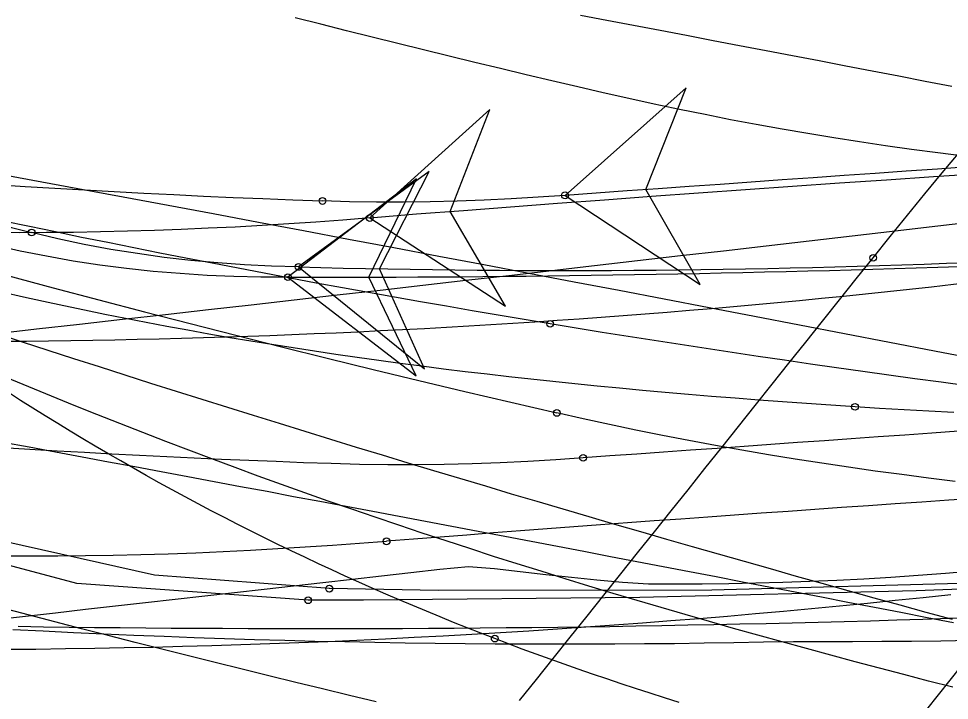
# Model space of a CAD drawing. Extents: x -14 to 1565148, y -25 to 642856.
# Drawn here: x 1564930.94 to 1564942.45, y 636511.49 to 636519.92 of the extents above; entities that cross this region are included whole.
import ezdxf

# ---------------------------------------------------------------- set-up
doc = ezdxf.new("R2010")
doc.units = 0
for name, color, linetype in [('DR_P_Headwall', 7, 'Continuous'), ('GE_P_Alignment_100_Stations', 7, 'Continuous'), ('MT_P_Work_Area', 7, 'Continuous'), ('PM_P_Edge_Line', 7, 'Continuous'), ('TR_Turning_Path25', 7, 'Continuous'), ('TR_Turning_Path26', 7, 'Continuous'), ('TR_Turning_Path27', 7, 'Continuous'), ('TR_Turning_Path28', 7, 'Continuous'), ('TR_Turning_Path28 - Copy-1', 7, 'Continuous'), ('TR_Turning_Path29', 7, 'Continuous')]:
    doc.layers.add(name, color=color, linetype=linetype)

msp = doc.modelspace()

# ---------------------------------------------------------------- linework, layer by layer
at = {"layer": 'DR_P_Headwall'}
for points in [[(1564942.738, 636513.091), (1564942.4, 636513.062), (1564942.063, 636513.036), (1564941.726, 636513.013), (1564941.391, 636512.993), (1564941.056, 636512.976), (1564940.722, 636512.961), (1564940.388, 636512.949), (1564940.056, 636512.94), (1564939.724, 636512.933), (1564939.392, 636512.93), (1564939.062, 636512.928), (1564938.731, 636512.93), (1564938.409, 636512.948), (1564938.092, 636512.978), (1564937.777, 636513.012), (1564937.46, 636513.046), (1564937.144, 636513.081), (1564936.827, 636513.117), (1564936.503, 636513.142), (1564936.149, 636513.11), (1564935.79, 636513.069), (1564935.43, 636513.028), (1564935.069, 636512.987), (1564934.706, 636512.946), (1564934.343, 636512.905), (1564933.979, 636512.864), (1564933.614, 636512.822), (1564933.247, 636512.781), (1564932.88, 636512.74), (1564932.512, 636512.698), (1564932.142, 636512.657), (1564931.772, 636512.615), (1564931.401, 636512.573), (1564931.029, 636512.532)], [(1564931.029, 636512.532), (1564930.655, 636512.49)]]:
    msp.add_lwpolyline(points, dxfattribs=at)
msp.add_arc((1564613.99, 639342.494), 2844.152, 276.370616, 277.059009, dxfattribs=at)
at = {"layer": 'GE_P_Alignment_100_Stations'}
for points in [[(1564934.404, 636516.848), (1564935.959, 636515.591), (1564935.403, 636516.823), (1564936.02, 636518.025)], [(1564934.273, 636516.721), (1564935.859, 636515.502), (1564935.273, 636516.72), (1564935.861, 636517.937)]]:
    msp.add_lwpolyline(points, close=True, dxfattribs=at)
for points in [[(1564934.404, 636516.848), (1564935.959, 636515.591), (1564935.403, 636516.823), (1564936.02, 636518.025), (1564934.404, 636516.848)], [(1564934.273, 636516.721), (1564935.859, 636515.502), (1564935.273, 636516.72), (1564935.861, 636517.937), (1564934.273, 636516.721)], [(1564934.273, 636516.721), (1564933.94, 636516.722), (1564933.606, 636516.729), (1564933.273, 636516.743), (1564932.941, 636516.765), (1564932.609, 636516.793), (1564932.277, 636516.828), (1564931.947, 636516.871), (1564931.617, 636516.921), (1564931.289, 636516.979), (1564930.962, 636517.044), (1564930.636, 636517.116), (1564930.313, 636517.196), (1564929.991, 636517.284), (1564929.672, 636517.38), (1564929.355, 636517.483), (1564929.041, 636517.594)], [(1564934.404, 636516.848), (1564934.07, 636516.857), (1564933.737, 636516.873), (1564933.405, 636516.897), (1564933.073, 636516.927), (1564932.742, 636516.966), (1564932.412, 636517.012), (1564932.083, 636517.065), (1564931.755, 636517.127), (1564931.429, 636517.196), (1564931.105, 636517.273)], [(1564934.523, 636512.731), (1564931.664, 636512.938), (1564928.124, 636513.881), (1564924.726, 636515.2), (1564923.06, 636515.939)], [(1564934.785, 636512.874), (1564932.623, 636513.039), (1564929.145, 636513.817), (1564925.803, 636514.812), (1564922.846, 636515.863)], [(1564952.271, 636513.378), (1564948.863, 636513.152), (1564945.451, 636512.974), (1564942.037, 636512.845), (1564938.622, 636512.764), (1564935.206, 636512.732), (1564934.523, 636512.731)], [(1564944.57, 636513.017), (1564942.888, 636512.945), (1564939.512, 636512.854), (1564936.135, 636512.851), (1564934.784, 636512.874)], [(1564942.768, 636512.515), (1564942.444, 636512.504), (1564942.121, 636512.494), (1564941.797, 636512.484), (1564941.474, 636512.474), (1564941.15, 636512.466), (1564940.827, 636512.457), (1564940.505, 636512.449), (1564940.182, 636512.441), (1564939.86, 636512.434), (1564939.537, 636512.427), (1564939.215, 636512.421), (1564938.894, 636512.415), (1564938.572, 636512.409), (1564938.251, 636512.404), (1564937.93, 636512.4), (1564937.609, 636512.395), (1564937.289, 636512.392), (1564936.969, 636512.388), (1564936.649, 636512.385), (1564936.329, 636512.383), (1564936.01, 636512.381), (1564935.69, 636512.379), (1564935.371, 636512.378), (1564935.053, 636512.377), (1564934.735, 636512.377), (1564934.417, 636512.377), (1564934.099, 636512.377), (1564933.781, 636512.378), (1564933.464, 636512.38), (1564933.147, 636512.381), (1564932.831, 636512.383), (1564932.515, 636512.386), (1564932.199, 636512.389), (1564931.883, 636512.392), (1564931.568, 636512.396), (1564931.253, 636512.4), (1564930.939, 636512.405)], [(1564942.707, 636512.233), (1564942.343, 636512.227), (1564941.979, 636512.223), (1564941.615, 636512.22), (1564941.25, 636512.217), (1564940.885, 636512.216), (1564940.52, 636512.215), (1564940.153, 636512.211), (1564939.785, 636512.204), (1564939.417, 636512.199), (1564939.049, 636512.194), (1564938.681, 636512.191), (1564938.312, 636512.189), (1564937.942, 636512.188), (1564937.573, 636512.187), (1564937.203, 636512.188), (1564936.833, 636512.19), (1564936.463, 636512.193), (1564936.092, 636512.197), (1564935.721, 636512.202), (1564935.349, 636512.208), (1564934.978, 636512.215), (1564934.606, 636512.223), (1564934.234, 636512.233), (1564933.861, 636512.243), (1564933.489, 636512.255), (1564933.116, 636512.267), (1564932.743, 636512.281), (1564932.369, 636512.296), (1564931.996, 636512.312), (1564931.622, 636512.329), (1564931.247, 636512.347), (1564930.873, 636512.366)]]:
    msp.add_lwpolyline(points, dxfattribs=at)
for centre in [(1564931.105, 636517.273), (1564931.105, 636517.273), (1564934.404, 636516.848), (1564934.404, 636516.848), (1564934.273, 636516.721), (1564934.273, 636516.721), (1564934.784, 636512.874), (1564934.785, 636512.874), (1564934.523, 636512.731), (1564934.523, 636512.731)]:
    msp.add_circle(centre, 0.0417, dxfattribs=at)
for centre, radius, start, end in [((1564945.495, 636574.878), 59.375, 248.06888, 255.97371), ((1564934.624, 636754.07), 237.349, 269.91514, 274.0518), ((1564937.7, 636642.019), 125.215, 268.49155, 272.53643)]:
    msp.add_arc(centre, radius, start, end, dxfattribs=at)
at = {"layer": 'MT_P_Work_Area'}
msp.add_lwpolyline([(1564937.698, 636517.732), (1564939.367, 636516.63), (1564938.695, 636517.803), (1564939.194, 636519.059)], close=True, dxfattribs=at)
for points in [[(1564937.698, 636517.732), (1564939.367, 636516.63), (1564938.695, 636517.803), (1564939.194, 636519.059), (1564937.698, 636517.732)], [(1564937.698, 636517.732), (1564937.365, 636517.708), (1564937.032, 636517.689), (1564936.699, 636517.673), (1564936.366, 636517.661), (1564936.033, 636517.653), (1564935.7, 636517.649), (1564935.366, 636517.649), (1564935.033, 636517.654), (1564934.7, 636517.663)], [(1564941.282, 636515.12), (1564940.982, 636515.14), (1564940.683, 636515.16), (1564940.387, 636515.181), (1564940.092, 636515.203), (1564939.8, 636515.226), (1564939.51, 636515.249), (1564939.222, 636515.273), (1564938.937, 636515.298), (1564938.654, 636515.323), (1564938.373, 636515.349), (1564938.095, 636515.376), (1564937.82, 636515.403), (1564937.547, 636515.432), (1564937.276, 636515.461), (1564937.005, 636515.491), (1564936.735, 636515.522), (1564936.465, 636515.554), (1564936.197, 636515.587), (1564935.929, 636515.621), (1564935.661, 636515.656), (1564935.395, 636515.692), (1564935.129, 636515.729), (1564934.864, 636515.767), (1564934.6, 636515.806), (1564934.337, 636515.847), (1564934.075, 636515.888), (1564933.813, 636515.931), (1564933.553, 636515.974), (1564933.294, 636516.019), (1564933.035, 636516.065), (1564932.777, 636516.113), (1564932.521, 636516.161), (1564932.265, 636516.21), (1564932.011, 636516.261), (1564931.757, 636516.313), (1564931.505, 636516.366), (1564931.253, 636516.42), (1564931.003, 636516.476), (1564930.754, 636516.533)], [(1564942.503, 636515.048), (1564942.195, 636515.065), (1564941.889, 636515.083), (1564941.585, 636515.101), (1564941.282, 636515.12)], [(1564942.561, 636514.818), (1564942.23, 636514.795), (1564941.899, 636514.771), (1564941.567, 636514.748), (1564941.236, 636514.725), (1564940.904, 636514.701), (1564940.573, 636514.678), (1564940.241, 636514.654), (1564939.91, 636514.631), (1564939.578, 636514.607), (1564939.247, 636514.584), (1564938.916, 636514.56), (1564938.584, 636514.537), (1564938.253, 636514.513), (1564937.921, 636514.49)], [(1564937.921, 636514.49), (1564937.584, 636514.466), (1564937.24, 636514.445), (1564936.895, 636514.429), (1564936.55, 636514.416), (1564936.203, 636514.408), (1564935.855, 636514.404), (1564935.507, 636514.404), (1564935.158, 636514.409), (1564934.806, 636514.418), (1564934.467, 636514.43), (1564934.129, 636514.443), (1564933.79, 636514.457), (1564933.452, 636514.471), (1564933.114, 636514.487), (1564932.775, 636514.503), (1564932.437, 636514.519), (1564932.098, 636514.537), (1564931.76, 636514.555), (1564931.422, 636514.574), (1564931.084, 636514.594), (1564930.745, 636514.614)]]:
    msp.add_lwpolyline(points, dxfattribs=at)
for centre in [(1564937.698, 636517.732), (1564937.698, 636517.732), (1564934.7, 636517.663), (1564934.7, 636517.663), (1564941.282, 636515.12), (1564941.282, 636515.12), (1564937.921, 636514.49), (1564937.921, 636514.49)]:
    msp.add_circle(centre, 0.0417, dxfattribs=at)
for centre, radius, start, end in [((1564940.192, 636668.113), 150.55, 258.94678, 267.90934), ((1565285.021, 631636.725), 4893.349, 93.782108, 94.070197)]:
    msp.add_arc(centre, radius, start, end, dxfattribs=at)
at = {"layer": 'PM_P_Edge_Line'}
for points in [[(1564942.467, 636512.799), (1564942.124, 636512.762), (1564941.78, 636512.726), (1564941.436, 636512.691)], [(1564941.436, 636512.691), (1564941.091, 636512.657), (1564940.745, 636512.624), (1564940.399, 636512.592), (1564940.052, 636512.561), (1564939.704, 636512.532), (1564939.356, 636512.503), (1564939.007, 636512.475), (1564938.657, 636512.448), (1564938.307, 636512.422), (1564937.956, 636512.397), (1564937.604, 636512.373), (1564937.252, 636512.35), (1564936.899, 636512.328), (1564936.545, 636512.307), (1564936.19, 636512.287), (1564935.835, 636512.269), (1564935.48, 636512.251), (1564935.123, 636512.234), (1564934.766, 636512.219), (1564934.408, 636512.205), (1564934.05, 636512.191), (1564933.691, 636512.179), (1564933.331, 636512.168), (1564932.97, 636512.158), (1564932.609, 636512.149), (1564932.247, 636512.141), (1564931.885, 636512.134), (1564931.522, 636512.129), (1564931.158, 636512.124), (1564930.794, 636512.121)]]:
    msp.add_lwpolyline(points, dxfattribs=at)
msp.add_arc((1564929.931, 636628.105), 112.178, 269.72864, 278.66883, dxfattribs=at)
at = {"layer": 'TR_Turning_Path25'}
msp.add_arc((1564989.087, 636426.565), 91.716, 76.77078, 136.7592, dxfattribs=at)
at = {"layer": 'TR_Turning_Path26'}
for points in [[(1564942.478, 636519.076), (1564942.15, 636519.139), (1564941.823, 636519.203), (1564941.495, 636519.266), (1564941.167, 636519.329), (1564940.839, 636519.392), (1564940.511, 636519.455), (1564940.183, 636519.518), (1564939.855, 636519.581), (1564939.528, 636519.643), (1564939.2, 636519.706), (1564938.872, 636519.768), (1564938.544, 636519.831), (1564938.216, 636519.893), (1564937.888, 636519.955)], [(1564942.492, 636511.656), (1564942.189, 636511.733), (1564941.887, 636511.812), (1564941.585, 636511.891), (1564941.283, 636511.971), (1564940.982, 636512.052), (1564940.681, 636512.133), (1564940.381, 636512.215), (1564940.081, 636512.299), (1564939.781, 636512.383), (1564939.482, 636512.467), (1564939.184, 636512.553), (1564938.886, 636512.64), (1564938.588, 636512.728), (1564938.291, 636512.816), (1564937.994, 636512.906), (1564937.698, 636512.996), (1564937.403, 636513.088), (1564937.108, 636513.18), (1564936.814, 636513.273), (1564936.52, 636513.368), (1564936.227, 636513.463), (1564935.934, 636513.56), (1564935.643, 636513.657), (1564935.351, 636513.756), (1564935.061, 636513.856), (1564934.771, 636513.956), (1564934.482, 636514.058), (1564934.194, 636514.161), (1564933.906, 636514.265), (1564933.619, 636514.37), (1564933.333, 636514.476), (1564933.047, 636514.584), (1564932.762, 636514.692), (1564932.478, 636514.802), (1564932.195, 636514.913), (1564931.913, 636515.025), (1564931.631, 636515.138), (1564931.35, 636515.252), (1564931.07, 636515.368), (1564930.791, 636515.484)], [(1564942.5, 636512.451), (1564942.173, 636512.515), (1564941.847, 636512.578), (1564941.521, 636512.641), (1564941.195, 636512.704), (1564940.869, 636512.767), (1564940.542, 636512.83), (1564940.216, 636512.893), (1564939.89, 636512.956), (1564939.564, 636513.018), (1564939.237, 636513.081), (1564938.911, 636513.144), (1564938.585, 636513.206), (1564938.258, 636513.268), (1564937.932, 636513.331), (1564937.606, 636513.393), (1564937.279, 636513.455), (1564936.953, 636513.517), (1564936.626, 636513.579), (1564936.3, 636513.641), (1564935.974, 636513.703), (1564935.647, 636513.764), (1564935.321, 636513.826), (1564934.994, 636513.888), (1564934.668, 636513.949), (1564934.341, 636514.01), (1564934.015, 636514.072), (1564933.688, 636514.133), (1564933.361, 636514.194), (1564933.035, 636514.255), (1564932.708, 636514.316), (1564932.382, 636514.377), (1564932.055, 636514.438), (1564931.728, 636514.499), (1564931.402, 636514.559), (1564931.075, 636514.62), (1564930.748, 636514.68)]]:
    msp.add_lwpolyline(points, dxfattribs=at)
msp.add_arc((1564687.665, 635201.082), 1339.15, 76.807395, 79.913822, dxfattribs=at)
at = {"layer": 'TR_Turning_Path27'}
for points in [[(1564941.506, 636516.961), (1564941.715, 636517.224), (1564941.929, 636517.488), (1564942.144, 636517.751), (1564942.361, 636518.012), (1564942.58, 636518.273)], [(1564937.137, 636511.492), (1564937.345, 636511.753), (1564937.553, 636512.013), (1564937.761, 636512.274), (1564937.97, 636512.534), (1564938.178, 636512.794), (1564938.386, 636513.055), (1564938.594, 636513.315), (1564938.802, 636513.575), (1564939.01, 636513.836), (1564939.218, 636514.096), (1564939.426, 636514.357), (1564939.634, 636514.617), (1564939.842, 636514.877), (1564940.05, 636515.138), (1564940.258, 636515.398), (1564940.466, 636515.659), (1564940.674, 636515.919), (1564940.882, 636516.18), (1564941.09, 636516.44), (1564941.298, 636516.701), (1564941.506, 636516.961)]]:
    msp.add_lwpolyline(points, dxfattribs=at)
msp.add_circle((1564941.506, 636516.961), 0.0417, dxfattribs=at)
msp.add_circle((1564941.506, 636516.961), 0.0417, dxfattribs=at)
msp.add_arc((1558241.035, 641864.874), 8577.009, 321.0086852, 321.4051906, dxfattribs=at)
at = {"layer": 'TR_Turning_Path28'}
msp.add_lwpolyline([(1564935.284, 636517.453), (1564936.961, 636516.363), (1564936.28, 636517.531), (1564936.77, 636518.791)], close=True, dxfattribs=at)
for points in [[(1564935.284, 636517.453), (1564936.961, 636516.363), (1564936.28, 636517.531), (1564936.77, 636518.791), (1564935.284, 636517.453)], [(1564935.284, 636517.453), (1564934.951, 636517.426), (1564934.619, 636517.402), (1564934.286, 636517.38), (1564933.953, 636517.359), (1564933.621, 636517.341), (1564933.288, 636517.325), (1564932.955, 636517.31), (1564932.622, 636517.298), (1564932.288, 636517.288), (1564931.955, 636517.281), (1564931.622, 636517.275), (1564931.289, 636517.272), (1564930.955, 636517.271), (1564930.622, 636517.272), (1564930.289, 636517.276), (1564929.955, 636517.282), (1564929.622, 636517.291), (1564929.289, 636517.302), (1564928.956, 636517.316), (1564928.623, 636517.332), (1564928.29, 636517.35), (1564927.957, 636517.372), (1564927.625, 636517.396)], [(1564937.514, 636516.145), (1564937.193, 636516.198), (1564936.873, 636516.252), (1564936.552, 636516.306), (1564936.231, 636516.362), (1564935.91, 636516.418), (1564935.589, 636516.474), (1564935.267, 636516.532), (1564934.946, 636516.59), (1564934.624, 636516.649), (1564934.302, 636516.709), (1564933.98, 636516.769), (1564933.658, 636516.831), (1564933.336, 636516.893), (1564933.013, 636516.955), (1564932.691, 636517.019), (1564932.368, 636517.083), (1564932.046, 636517.148), (1564931.723, 636517.213), (1564931.4, 636517.28), (1564931.077, 636517.347), (1564930.754, 636517.415)], [(1564942.67, 636515.381), (1564942.346, 636515.424), (1564942.023, 636515.467), (1564941.7, 636515.512), (1564941.377, 636515.556), (1564941.054, 636515.602), (1564940.732, 636515.648), (1564940.409, 636515.695), (1564940.087, 636515.742), (1564939.764, 636515.79), (1564939.442, 636515.839), (1564939.121, 636515.888), (1564938.799, 636515.938), (1564938.477, 636515.989), (1564938.156, 636516.04), (1564937.835, 636516.092), (1564937.514, 636516.145)], [(1564942.771, 636513.987), (1564942.44, 636513.965), (1564942.109, 636513.943), (1564941.778, 636513.92), (1564941.447, 636513.898), (1564941.116, 636513.875), (1564940.785, 636513.852), (1564940.454, 636513.829), (1564940.123, 636513.806), (1564939.792, 636513.782), (1564939.462, 636513.758), (1564939.131, 636513.734), (1564938.8, 636513.71), (1564938.469, 636513.686), (1564938.138, 636513.662), (1564937.807, 636513.637), (1564937.477, 636513.612), (1564937.146, 636513.587), (1564936.815, 636513.562), (1564936.484, 636513.536), (1564936.154, 636513.51), (1564935.823, 636513.485), (1564935.492, 636513.459)], [(1564935.492, 636513.458), (1564935.159, 636513.432), (1564934.823, 636513.408), (1564934.486, 636513.385), (1564934.148, 636513.364), (1564933.811, 636513.345), (1564933.472, 636513.329), (1564933.133, 636513.314), (1564932.794, 636513.302), (1564932.454, 636513.292), (1564932.113, 636513.284), (1564931.772, 636513.278), (1564931.431, 636513.275), (1564931.089, 636513.274), (1564930.747, 636513.275)]]:
    msp.add_lwpolyline(points, dxfattribs=at)
for centre in [(1564935.284, 636517.453), (1564935.284, 636517.453), (1564937.514, 636516.145), (1564937.514, 636516.145), (1564935.492, 636513.458), (1564935.492, 636513.459)]:
    msp.add_circle(centre, 0.0417, dxfattribs=at)
msp.add_arc((1564980.185, 635948.333), 570.888, 87.03462, 94.51107, dxfattribs=at)
at = {"layer": 'TR_Turning_Path28 - Copy-1'}
for points in [[(1564942.628, 636518.215), (1564942.305, 636518.257), (1564941.982, 636518.3), (1564941.66, 636518.346), (1564941.339, 636518.394), (1564941.019, 636518.444), (1564940.699, 636518.497), (1564940.38, 636518.551), (1564940.062, 636518.608), (1564939.745, 636518.667), (1564939.429, 636518.729), (1564939.114, 636518.793), (1564938.799, 636518.859), (1564938.486, 636518.928), (1564938.17, 636519), (1564937.855, 636519.074), (1564937.536, 636519.148), (1564937.219, 636519.223), (1564936.901, 636519.299), (1564936.583, 636519.375), (1564936.265, 636519.452), (1564935.948, 636519.53), (1564935.631, 636519.608), (1564935.314, 636519.686), (1564934.997, 636519.765), (1564934.68, 636519.845), (1564934.363, 636519.925)], [(1564942.485, 636512.492), (1564942.163, 636512.58), (1564941.842, 636512.669), (1564941.52, 636512.758), (1564941.199, 636512.847), (1564940.878, 636512.936), (1564940.557, 636513.026), (1564940.237, 636513.117), (1564939.916, 636513.208), (1564939.596, 636513.299), (1564939.275, 636513.39), (1564938.955, 636513.482), (1564938.635, 636513.575), (1564938.315, 636513.668), (1564937.995, 636513.761), (1564937.675, 636513.854), (1564937.355, 636513.949), (1564937.036, 636514.043), (1564936.717, 636514.138), (1564936.397, 636514.233), (1564936.078, 636514.329), (1564935.759, 636514.425), (1564935.441, 636514.522), (1564935.122, 636514.619), (1564934.803, 636514.716), (1564934.485, 636514.814), (1564934.167, 636514.912), (1564933.849, 636515.011), (1564933.531, 636515.11), (1564933.213, 636515.209), (1564932.895, 636515.309), (1564932.578, 636515.41), (1564932.26, 636515.511), (1564931.943, 636515.612), (1564931.626, 636515.714), (1564931.309, 636515.816), (1564930.992, 636515.918), (1564930.676, 636516.021)], [(1564942.522, 636514.199), (1564942.191, 636514.239), (1564941.861, 636514.282), (1564941.531, 636514.326), (1564941.2, 636514.373), (1564940.871, 636514.422), (1564940.541, 636514.474), (1564940.212, 636514.527), (1564939.884, 636514.584), (1564939.556, 636514.642), (1564939.228, 636514.703), (1564938.901, 636514.766), (1564938.574, 636514.832), (1564938.248, 636514.901), (1564937.922, 636514.972), (1564937.597, 636515.045)], [(1564935.364, 636511.477), (1564935.032, 636511.556), (1564934.7, 636511.636), (1564934.369, 636511.716), (1564934.037, 636511.797), (1564933.706, 636511.878), (1564933.375, 636511.96), (1564933.044, 636512.043), (1564932.714, 636512.126), (1564932.383, 636512.21), (1564932.053, 636512.294), (1564931.722, 636512.379), (1564931.392, 636512.465), (1564931.062, 636512.551), (1564930.733, 636512.638)]]:
    msp.add_lwpolyline(points, dxfattribs=at)
msp.add_circle((1564937.597, 636515.045), 0.0417, dxfattribs=at)
msp.add_circle((1564937.597, 636515.045), 0.0417, dxfattribs=at)
msp.add_arc((1564979.005, 636695.339), 184.987, 234.0043, 257.06523, dxfattribs=at)
at = {"layer": 'TR_Turning_Path29'}
for points in [[(1564936.829, 636512.257), (1564936.659, 636512.323), (1564936.49, 636512.389), (1564936.321, 636512.457), (1564936.153, 636512.525), (1564935.985, 636512.594), (1564935.817, 636512.664), (1564935.649, 636512.735), (1564935.482, 636512.807), (1564935.315, 636512.88), (1564935.148, 636512.954), (1564934.982, 636513.029), (1564934.815, 636513.105), (1564934.649, 636513.182), (1564934.482, 636513.261), (1564934.314, 636513.341), (1564934.148, 636513.421), (1564933.982, 636513.503), (1564933.817, 636513.585), (1564933.653, 636513.668), (1564933.489, 636513.752), (1564933.326, 636513.836), (1564933.164, 636513.922), (1564933.003, 636514.008), (1564932.842, 636514.095), (1564932.682, 636514.183), (1564932.522, 636514.271), (1564932.364, 636514.361), (1564932.206, 636514.451), (1564932.049, 636514.542), (1564931.892, 636514.633), (1564931.737, 636514.726), (1564931.582, 636514.819), (1564931.428, 636514.913), (1564931.274, 636515.008), (1564931.121, 636515.103), (1564930.969, 636515.199), (1564930.818, 636515.296)], [(1564939.109, 636511.469), (1564938.929, 636511.526), (1564938.749, 636511.583), (1564938.57, 636511.64), (1564938.391, 636511.699), (1564938.214, 636511.758), (1564938.038, 636511.818), (1564937.862, 636511.879), (1564937.688, 636511.94), (1564937.514, 636512.002), (1564937.341, 636512.065), (1564937.17, 636512.128), (1564936.999, 636512.192), (1564936.829, 636512.257)]]:
    msp.add_lwpolyline(points, dxfattribs=at)
msp.add_circle((1564936.829, 636512.257), 0.0417, dxfattribs=at)
msp.add_circle((1564936.829, 636512.257), 0.0417, dxfattribs=at)

doc.saveas('drawing.dxf')
